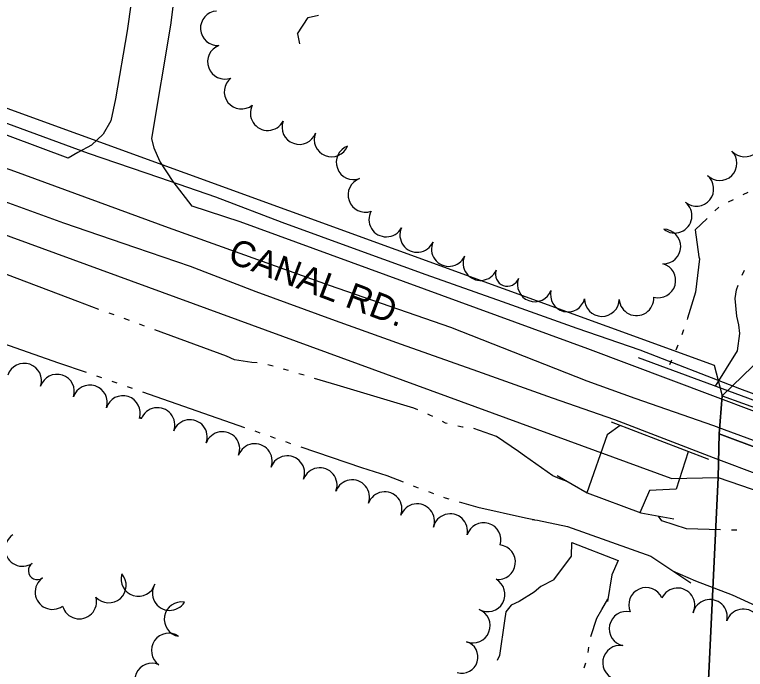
# Model space of a CAD drawing. Extents: x -25029 to 2274964, y -81170 to 687028.
# Drawn here: x -3820.3 to -3398, y -65255.6 to -64877.2 of the extents above; entities that cross this region are included whole.
import ezdxf

# ---------------------------------------------------------------- set-up
doc = ezdxf.new("R2010")
doc.units = 0
for name, color, linetype in [('81911BEA - RW_X_Fee_RW', 7, 'Continuous'), ('BRIDGE', 7, 'Continuous'), ('CULVERT', 7, 'Continuous'), ('Default', 7, 'Continuous'), ('DV_X_Corp_Line', 7, 'Continuous'), ('GE_X_CL_2000', 7, 'Continuous'), ('PV_X_EOP', 7, 'Continuous'), ('ROAD', 7, 'Continuous'), ('ROAD-NAME', 7, 'Continuous'), ('TREES', 7, 'Continuous'), ('WALL', 7, 'Continuous'), ('WATER', 7, 'Continuous')]:
    doc.layers.add(name, color=color, linetype=linetype)

msp = doc.modelspace()

# ---------------------------------------------------------------- linework, layer by layer
at = {"layer": '81911BEA - RW_X_Fee_RW'}
for p, q in [((-3440.88, -65145.22), (-4150.38, -64885.72)), ((-3411.44, -65097.4), (-3103.26, -65209.46)), ((-3440.88, -65145.22), (-3413.74, -65144.7)), ((-3413.74, -65144.7), (-2869.64, -65333.56))]:
    msp.add_line(p, q, dxfattribs=at)
msp.add_lwpolyline([(-4007.32, -64864.77), (-3783.87, -64946.02), (-3416.01, -65079.78), (-3411.44, -65097.4)], dxfattribs=at)
at = {"layer": 'BRIDGE'}
for p, q in [((-3460.05, -65075.41), (-3378.92, -65105.29)), ((-3419.21, -65134.36), (-3475.33, -65112.74))]:
    msp.add_line(p, q, dxfattribs=at)
at = {"layer": 'CULVERT'}
for p, q in [((-3656.85, -64888.29), (-3650.64, -64878.82)), ((-3650.64, -64878.82), (-3644.67, -64877.5)), ((-3656.85, -64888.29), (-3655.66, -64894.04))]:
    msp.add_line(p, q, dxfattribs=at)
at = {"layer": 'Default'}
for p, q in [((-3849.59, -64930.98), (-3777.85, -64957.18)), ((-3777.85, -64957.18), (-3736.56, -64971.28)), ((-3736.56, -64971.28), (-3704.2, -64982.38)), ((-3704.2, -64982.38), (-3665.87, -64997.11)), ((-3665.87, -64997.11), (-3620.51, -65013.74)), ((-3620.51, -65013.74), (-3582.6, -65027.33)), ((-3582.6, -65027.33), (-3538.48, -65042.98)), ((-3538.48, -65042.98), (-3495.43, -65058.36)), ((-3495.43, -65058.36), (-3458.99, -65070.93)), ((-3458.99, -65070.93), (-3401.36, -65093.15)), ((-3401.36, -65093.15), (-3351.12, -65112.38))]:
    msp.add_line(p, q, dxfattribs=at)
at = {"layer": 'DV_X_Corp_Line'}
for p, q in [((-3411.44, -65097.4), (-3253.77, -64944.81)), ((-3411.44, -65097.4), (-3253.77, -64944.81)), ((-3253.77, -64944.81), (-3411.44, -65097.4)), ((-3253.77, -64944.81), (-3411.44, -65097.4)), ((-3413.17, -65119.44), (-3411.44, -65097.4)), ((-3413.17, -65119.44), (-3411.44, -65097.4)), ((-3411.44, -65097.4), (-3413.17, -65119.44)), ((-3411.44, -65097.4), (-3413.17, -65119.44)), ((-3413.17, -65119.44), (-3413.74, -65144.7)), ((-3413.17, -65119.44), (-3413.74, -65144.7)), ((-3413.74, -65144.7), (-3413.17, -65119.44)), ((-3413.74, -65144.7), (-3413.17, -65119.44)), ((-3195.21, -65200.65), (-3413.17, -65119.44)), ((-3195.21, -65200.65), (-3413.17, -65119.44)), ((-3413.17, -65119.44), (-3195.21, -65200.65)), ((-3413.17, -65119.44), (-3195.21, -65200.65)), ((-3413.74, -65144.7), (-3418.84, -65249.65)), ((-3413.74, -65144.7), (-3418.84, -65249.65)), ((-3418.84, -65249.65), (-3413.74, -65144.7)), ((-3418.84, -65249.65), (-3413.74, -65144.7)), ((-3418.84, -65249.65), (-3422.64, -65327.95)), ((-3418.84, -65249.65), (-3422.64, -65327.95)), ((-3422.64, -65327.95), (-3418.84, -65249.65)), ((-3422.64, -65327.95), (-3418.84, -65249.65))]:
    msp.add_line(p, q, dxfattribs=at)
at = {"layer": 'GE_X_CL_2000'}
for points in [[(-4323.68, -64815.02), (-4281.67, -64823.63), (-4240.13, -64832.88), (-4219.22, -64837.44), (-4195.95, -64842.7), (-4172.72, -64848.15), (-4152.24, -64853.93), (-4131.8, -64859.88), (-4111.41, -64865.99), (-4091.07, -64872.25), (-4070.79, -64878.68), (-4050.57, -64885.28), (-3987.31, -64908.81), (-3921.24, -64932.03), (-3820.27, -64967.64), (-3731.46, -65000.16), (-3638.58, -65033.61), (-3568.47, -65057.75), (-3489.61, -65088.73), (-3461.88, -65098.86), (-3416.43, -65114.67), (-3410.35, -65116.9)], [(-3410.35, -65116.9), (-3336.84, -65143.88), (-3234.16, -65183.92), (-3217.14, -65190.18), (-3121.05, -65225.54), (-3020.27, -65261.16), (-2894.84, -65305.61), (-2818.7, -65332.71)]]:
    msp.add_lwpolyline(points, dxfattribs=at)
at = {"layer": 'PV_X_EOP'}
for p, q in [((-3864.18, -64971.14), (-3792.08, -64997.47)), ((-3792.08, -64997.47), (-3750.39, -65011.71)), ((-3750.39, -65011.71), (-3718.79, -65022.54)), ((-3718.79, -65022.54), (-3680.89, -65037.11)), ((-3680.89, -65037.11), (-3635.07, -65053.91)), ((-3635.07, -65053.91), (-3596.95, -65067.57)), ((-3596.95, -65067.57), (-3552.81, -65083.23)), ((-3552.81, -65083.23), (-3509.58, -65098.68)), ((-3509.58, -65098.68), (-3473.64, -65111.07)), ((-3473.64, -65111.07), (-3416.68, -65133.04)), ((-3416.68, -65133.04), (-3366.31, -65152.31))]:
    msp.add_line(p, q, dxfattribs=at)
at = {"layer": 'ROAD'}
for points in [[(-3318.98, -65134.22), (-3489.02, -65070.28), (-3690.03, -64996.92), (-3717.64, -64987.94), (-3728.66, -64973.57), (-3736.39, -64961.81), (-3739.58, -64954.28), (-3740.89, -64948.66), (-3729.96, -64883.16), (-3723.39, -64831.32), (-3722.15, -64821.78), (-3718.38, -64812.53), (-3706.57, -64794.55), (-3699.16, -64785.26), (-3688.94, -64777.09), (-3678.65, -64769.56), (-3648.19, -64755.75), (-3633.02, -64748.36)], [(-3748.41, -64838.5), (-3755.32, -64886.54), (-3762.04, -64925.74), (-3764.63, -64938.51), (-3769.09, -64946.27), (-3775.86, -64952.7), (-3783.67, -64956.87), (-3789.37, -64960.07), (-3889.98, -64922.58), (-3970.83, -64893.34), (-4028.08, -64873.05)]]:
    msp.add_lwpolyline(points, dxfattribs=at)
at = {"layer": 'TREES'}
for centre, radius, start, end in [((-3702.88, -64885.06), 10, 94.0105, 274.0105), ((-3698.75, -64904.42), 10, 110.0953, 290.0953), ((-3689.12, -64921.67), 10, 128.2607, 308.2607), ((-3674.04, -64934.11), 10, 152.6623, 332.6623), ((-3655.77, -64942.15), 10, 159.8503, 339.8503), ((-3637.12, -64949.36), 10, 157.8486, 337.8486), ((-3398.36, -64949.33), 10, 221.6886, 41.6886), ((-3624.4, -64962.52), 10, 110.2439, 290.2439), ((-3412.92, -64963.03), 10, 224.828, 44.828), ((-3617.62, -64981.33), 10, 109.3997, 289.3997), ((-3426.33, -64977.84), 10, 230.8589, 50.8589), ((-3438.9, -64993.39), 10, 231.2308, 51.2308), ((-3605.54, -64995.59), 10, 151.124, 331.124), ((-3587.65, -65004.5), 10, 155.9304, 335.9304), ((-3445.41, -65011.18), 10, 268.5716, 88.5716), ((-3569.39, -65012.66), 10, 155.9304, 335.9304), ((-3551.13, -65020.81), 10, 155.9304, 335.9304), ((-3448.33, -65030.82), 10, 254.5256, 74.5256), ((-3535.56, -65027.26), 6.86, 159.8225, 339.8225), ((-3519.74, -65033.07), 10, 159.8225, 339.8225), ((-3500.65, -65038.95), 10, 165.9324, 345.9324), ((-3480.95, -65041.58), 10, 178.8766, 358.8766), ((-3460.98, -65041.12), 10, 183.7814, 3.7814), ((-3814.71, -65088.7), 10, 341.2647, 161.2647), ((-3795.74, -65095.02), 10, 341.8485, 161.8485), ((-3776.74, -65101.25), 10, 341.8485, 161.8485), ((-3757.71, -65107.43), 10, 342.1826, 162.1826), ((-3737.72, -65114.32), 10, 339.6713, 159.6713), ((-3747.65, -65110.67), 0.576, 342.1826, 162.1826), ((-3718.97, -65121.26), 10, 339.6713, 159.6713), ((-3700.21, -65128.21), 10, 339.6713, 159.6713), ((-3681.46, -65135.16), 10, 339.6713, 159.6713), ((-3662.7, -65142.11), 10, 339.6713, 159.6713), ((-3643.95, -65149.06), 10, 339.6713, 159.6713), ((-3625.19, -65156), 10, 339.6713, 159.6713), ((-3606.44, -65162.95), 10, 339.6713, 159.6713), ((-3587.69, -65169.9), 10, 339.6713, 159.6713), ((-3568.57, -65175.64), 10, 346.9325, 166.9325), ((-3549.25, -65180.78), 10, 343.2384, 163.2384), ((-3815.69, -65185.99), 10, 124.4719, 304.4719), ((-3540.89, -65193.59), 10, 263.0444, 83.0444), ((-3807.11, -65198.49), 5.17, 124.4719, 304.4719), ((-3798.37, -65210.88), 10, 125.5708, 305.5708), ((-3765.79, -65207.09), 10, 221.6655, 41.6655), ((-3748.75, -65203.36), 10, 163.0299, 343.0299), ((-3546.98, -65212.24), 10, 240.7571, 60.7571), ((-3730.66, -65211.5), 10, 148.5369, 328.5369), ((-3455.41, -65218.28), 10, 23.8041, 203.8041), ((-3437.24, -65218.55), 10, 334.4514, 154.4514), ((-3782.9, -65216.38), 10, 195.3021, 15.3021), ((-3723.82, -65226.58), 10, 80.2699, 260.2699), ((-3418.49, -65225.2), 10, 346.4823, 166.4823), ((-3555.5, -65230.28), 10, 248.6842, 68.6842), ((-3399.28, -65230.7), 10, 341.5712, 161.5712), ((-3466.69, -65232.08), 10, 77.6595, 257.6595), ((-3731.2, -65244.65), 10, 55.2783, 235.2783), ((-3561.83, -65248.48), 9.28, 253.15, 73.15), ((-3470.45, -65251.72), 10, 80.71, 260.71), ((-3740.92, -65262.03), 10, 66.3273, 246.3273)]:
    msp.add_arc(centre, radius, start, end, dxfattribs=at)
at = {"layer": 'WALL'}
for points in [[(-3470.29, -65114.68), (-3477.96, -65120.1), (-3489.63, -65153.52)], [(-3431.07, -65129.79), (-3438.11, -65151.46), (-3453.41, -65152.16), (-3459.01, -65165.01)], [(-3506.86, -65143.61), (-3489.5, -65153.59), (-3458.53, -65165.19), (-3439.46, -65168.58)], [(-3521.26, -65169.04), (-3518.07, -65169.31), (-3500.75, -65172.91), (-3452.69, -65190.2), (-3429.46, -65205.61)], [(-3508.63, -65203.89), (-3498.52, -65190.19), (-3498.34, -65182.33), (-3471.58, -65192.64), (-3475.13, -65200.97), (-3477.67, -65216.26)]]:
    msp.add_lwpolyline(points, dxfattribs=at)
at = {"layer": 'WATER'}
for p, q in [((-3396.7, -64980.02), (-3399.5, -64981.4)), ((-3405.11, -64984.16), (-3407.92, -64985.53)), ((-3413.4, -64988.47), (-3415.67, -64990.62)), ((-3399.93, -65027.72), (-3398.63, -65024.87)), ((-3762.77, -65050.72), (-3765.7, -65049.64)), ((-3753.96, -65053.95), (-3756.9, -65052.87)), ((-3745.16, -65057.18), (-3748.1, -65056.1)), ((-3433.74, -65059.35), (-3434.76, -65062.3)), ((-3437.01, -65068.13), (-3438.23, -65071.01)), ((-3440.65, -65076.77), (-3441.87, -65079.65)), ((-3670.94, -65080.29), (-3673.97, -65079.49)), ((-3772.99, -65085.94), (-3770.04, -65086.97)), ((-3661.94, -65082.9), (-3664.93, -65082)), ((-3652.97, -65085.62), (-3655.96, -65084.72)), ((-3764.14, -65089.02), (-3761.19, -65090.05)), ((-3755.28, -65092.1), (-3752.33, -65093.13)), ((-3746.43, -65095.18), (-3687.4, -65115.73)), ((-3681.5, -65117.79), (-3678.55, -65118.81)), ((-3672.65, -65120.87), (-3669.7, -65121.89)), ((-3663.79, -65123.95), (-3660.84, -65124.98)), ((-3589.97, -65149.46), (-3587.05, -65150.59)), ((-3581.22, -65152.84), (-3578.31, -65153.97)), ((-3402.97, -65175.18), (-3406.09, -65175.09)), ((-3488.79, -65245.78), (-3488.42, -65242.67)), ((-3491.21, -65254.77), (-3490.14, -65251.84))]:
    msp.add_line(p, q, dxfattribs=at)
for points in [[(-3420.2, -64994.93), (-3427.05, -65001.45), (-3425.02, -65017.11), (-3424.61, -65018.24), (-3426.88, -65037.53), (-3431.44, -65052.67), (-3431.71, -65053.44)], [(-3771.57, -65047.49), (-3783.78, -65043), (-3830.06, -65025.47)], [(-3415.31, -65091.88), (-3402.62, -65071.55), (-3401.24, -65061.52), (-3401.77, -65056.46), (-3402.94, -65051.4), (-3403.87, -65041.29), (-3403.15, -65036.31), (-3402.28, -65033.5)], [(-3680.08, -65078.34), (-3683.27, -65078.23), (-3693.16, -65076.64), (-3697.78, -65074.58), (-3739.3, -65059.33)], [(-3837.92, -65063.34), (-3794.88, -65078.32), (-3778.89, -65083.88)], [(-3587.21, -65105.6), (-3589.63, -65104.53), (-3633.92, -65091.39), (-3646.99, -65087.43)], [(-3578.69, -65109.5), (-3580.38, -65108.64), (-3581.5, -65108.14)], [(-3570.26, -65113.54), (-3571.21, -65113.32), (-3573.12, -65112.34)], [(-3561.12, -65115.64), (-3561.4, -65115.62), (-3564.17, -65114.97)], [(-3501.01, -65146.97), (-3505.21, -65145.53), (-3509.32, -65143.72), (-3525.6, -65132.14), (-3529.11, -65129.67), (-3541.84, -65121.05), (-3554.96, -65116.39)], [(-3654.93, -65127), (-3619.84, -65138.91), (-3605.26, -65143.54), (-3595.8, -65147.2)], [(-3572.42, -65156.04), (-3571.49, -65156.35), (-3569.43, -65156.95)], [(-3563.43, -65158.7), (-3552.71, -65161.83), (-3525.11, -65167.89), (-3520.18, -65169.04), (-3519.87, -65169.16)], [(-3412.34, -65174.92), (-3431.98, -65174.37), (-3446.34, -65169.81), (-3448.28, -65167.01)], [(-3440.08, -65198.56), (-3426.8, -65204.33), (-3405.63, -65212.56), (-3382.63, -65223.12)], [(-3508.63, -65203.89), (-3516.3, -65207.72), (-3520.17, -65210.93), (-3528.69, -65216.29), (-3533.34, -65218.37), (-3536.44, -65222.36), (-3537.24, -65227.48), (-3540.01, -65247.54), (-3541.38, -65250.49)], [(-3487.38, -65236.54), (-3483.82, -65225.92), (-3480.99, -65221.02), (-3477.45, -65214.94)]]:
    msp.add_lwpolyline(points, dxfattribs=at)

# ---------------------------------------------------------------- texts
at = {"layer": 'ROAD-NAME'}
msp.add_text('CANAL RD.', height=15, rotation=339.2253, dxfattribs=at).set_placement((-3697.82, -65019.95))

doc.saveas('drawing.dxf')
